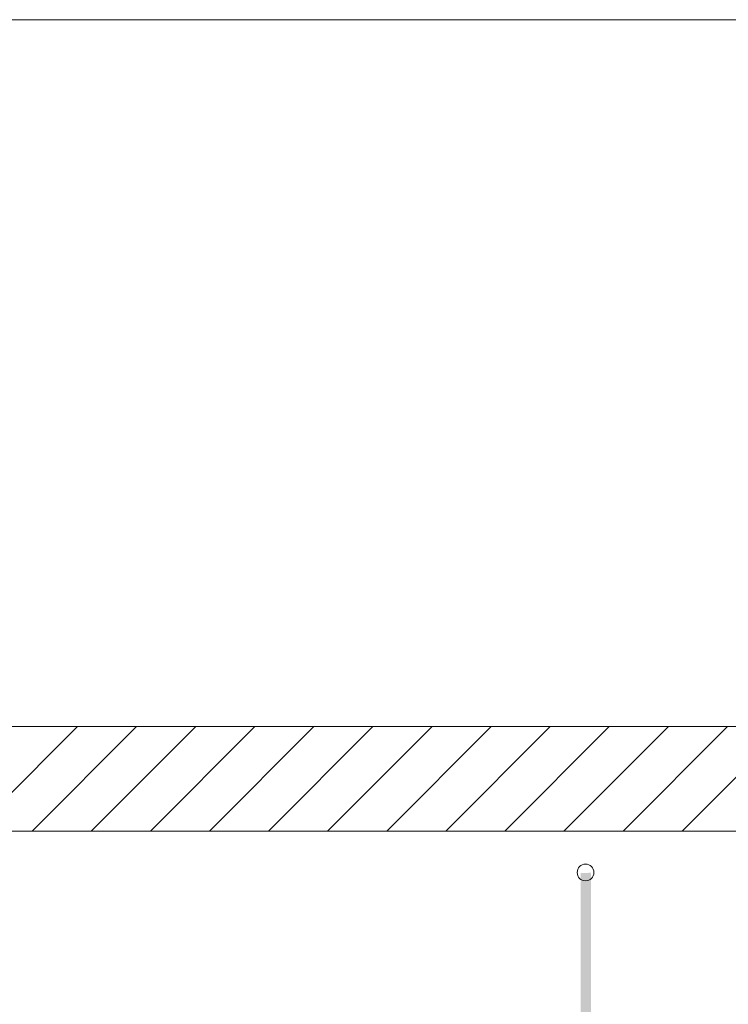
# Model space of a CAD drawing. Extents: x -720 to 300, y 62 to 1162.
# Tile 261 of 280: x 154 to 171, y 930 to 953. Entities that reach past the tile are written whole.
import ezdxf
from ezdxf.lldxf.tags import DXFTag

# ---------------------------------------------------------------- set-up
doc = ezdxf.new("R2010")
doc.units = 0
doc.layers.get('0').update_dxf_attribs({"lineweight": 13})
doc.layers.add('E_Betonbaudose', color=1, linetype='Continuous', lineweight=13, true_color=0xff0000)
doc.layers.add('E_Detail_Wandschraffur', color=7, linetype='Continuous', lineweight=5, true_color=0xc0c0c0)
doc.layers.add('E_Detail_Linie_Text_Bem', color=7, linetype='Continuous', lineweight=13)
tags = doc.linetypes.add('fein_strichliert', pattern=[4, 1, -2, 1]).pattern_tags.tags
tags[8:9] = [DXFTag(74, 4), DXFTag(75, 0), DXFTag(340, '0'), DXFTag(46, 0.0), DXFTag(50, 0.0), DXFTag(44, 0.0), DXFTag(45, 0.0)]
tags[6:7] = [DXFTag(74, 4), DXFTag(75, 0), DXFTag(340, '0'), DXFTag(46, 0.0), DXFTag(50, 0.0), DXFTag(44, 0.0), DXFTag(45, 0.0)]
tags[4:5] = [DXFTag(74, 4), DXFTag(75, 0), DXFTag(340, '0'), DXFTag(46, 0.0), DXFTag(50, 0.0), DXFTag(44, 0.0), DXFTag(45, 0.0)]
tags = doc.linetypes.add('fein_strichliert-A06G93Y38I', pattern=[4, 1, -2, 1]).pattern_tags.tags
tags[8:9] = [DXFTag(74, 4), DXFTag(75, 0), DXFTag(340, '0'), DXFTag(46, 0.0), DXFTag(50, 0.0), DXFTag(44, 0.0), DXFTag(45, 0.0)]
tags[6:7] = [DXFTag(74, 4), DXFTag(75, 0), DXFTag(340, '0'), DXFTag(46, 0.0), DXFTag(50, 0.0), DXFTag(44, 0.0), DXFTag(45, 0.0)]
tags[4:5] = [DXFTag(74, 4), DXFTag(75, 0), DXFTag(340, '0'), DXFTag(46, 0.0), DXFTag(50, 0.0), DXFTag(44, 0.0), DXFTag(45, 0.0)]

# ---------------------------------------------------------------- blocks, each defined once
blk = doc.blocks.new('Referenz-A06G93Y48I')
at = {"layer": 'E_Betonbaudose', "linetype": 'Continuous', "ltscale": 0.13}
blk.add_circle((167.169, 933.047), 0.2, dxfattribs=at)
at = {"layer": 'E_Detail_Linie_Text_Bem', "linetype": 'fein_strichliert-A06G93Y38I', "ltscale": 0.65}
blk.add_line((186.486, 953.465), (123.717, 953.465), dxfattribs=at)
at = {"layer": 'E_Detail_Linie_Text_Bem', "linetype": 'Continuous', "ltscale": 0.13}
for p, q in [((176.334, 936.538), (125.007, 936.538)), ((125.007, 934.038), (173.834, 934.038)), ((135.399, 934.038), (176.334, 934.038))]:
    blk.add_line(p, q, dxfattribs=at)
blk.add_solid([(167.303, 933.038), (167.303, 910.038), (167.053, 933.037), (167.053, 910.038)], dxfattribs=at)
at = {"layer": 'E_Detail_Wandschraffur', "linetype": 'fein_strichliert', "ltscale": 0.13}
for p, q in [((152.51, 934.038), (155.01, 936.538)), ((155.338, 934.038), (157.838, 936.538)), ((158.167, 934.038), (160.667, 936.538)), ((160.995, 934.038), (163.495, 936.538)), ((163.824, 934.038), (166.324, 936.538)), ((166.652, 934.038), (169.152, 936.538)), ((169.481, 934.038), (171.981, 936.538))]:
    blk.add_line(p, q, dxfattribs=at)
at = {"layer": 'E_Detail_Wandschraffur', "linetype": 'ByBlock', "ltscale": 0.13}
for p, q in [((153.924, 934.038), (156.424, 936.538)), ((156.753, 934.038), (159.253, 936.538)), ((159.581, 934.038), (162.081, 936.538)), ((162.409, 934.038), (164.909, 936.538)), ((165.238, 934.038), (167.738, 936.538)), ((168.066, 934.038), (170.566, 936.538))]:
    blk.add_line(p, q, dxfattribs=at)

msp = doc.modelspace()

# ---------------------------------------------------------------- block references
at = {"color": 8, "lineweight": 25, "ltscale": 0.25, "true_color": 0x808080}
msp.add_blockref('Referenz-A06G93Y48I', (0, 0), dxfattribs=at)

doc.saveas('drawing.dxf')
